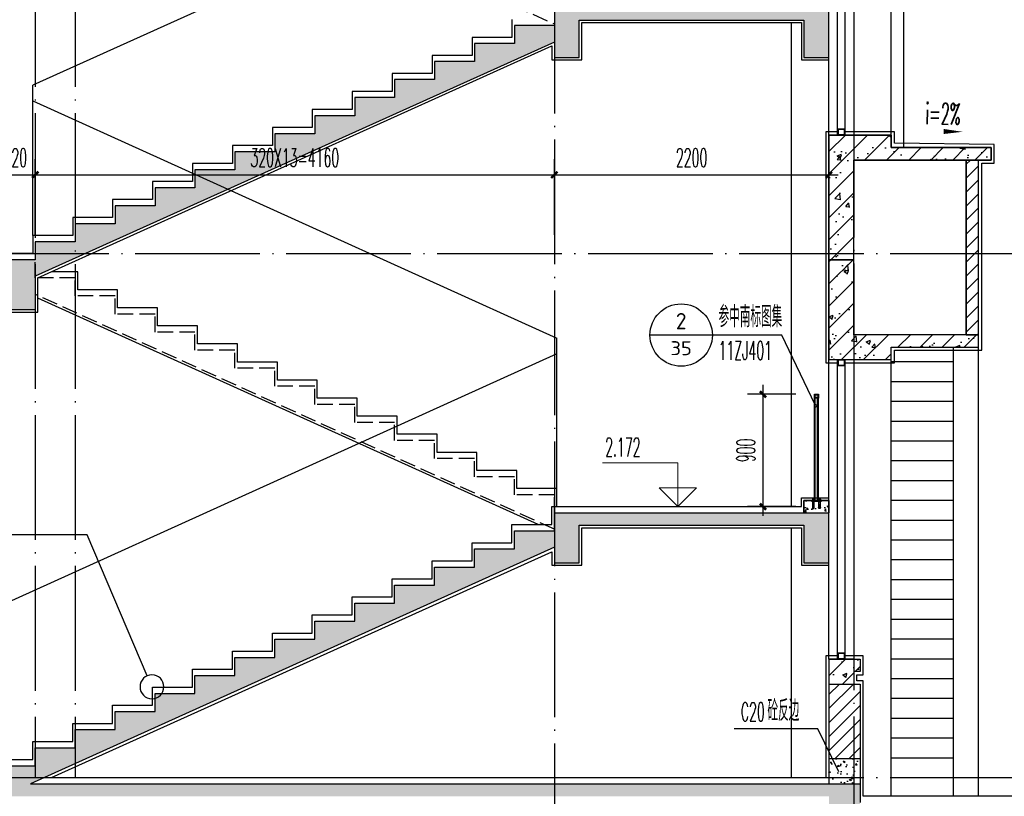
# Model space of a CAD drawing. Extents: x 1779708 to 7299578, y -1121471 to 88434.
# Tile 641 of 656: x 6033645 to 6041536, y -967966 to -961741. Entities that reach past the tile are written whole.
import ezdxf
from ezdxf.enums import TextEntityAlignment as Align

# ---------------------------------------------------------------- set-up
doc = ezdxf.new("R2010")
doc.units = 0
doc.header["$LTSCALE"] = 1000
doc.header["$MEASUREMENT"] = 0
doc.linetypes.add('DASH', pattern=[0.35, 0.25, -0.1])
doc.linetypes.add('DOTE', pattern=[2.42, 2, -0.2, 0.02, -0.2])
doc.layers.get('0').update_dxf_attribs({"linetype": 'CONTINUOUS'})
doc.layers.get('Defpoints').update_dxf_attribs({"linetype": 'CONTINUOUS'})
doc.layers.add('DIM_ELEV', color=3, linetype='CONTINUOUS', lineweight=13)
for name, color, linetype in [('DIM_IDEN', 3, 'CONTINUOUS'), ('DIM_LEAD', 3, 'CONTINUOUS'), ('DIM_SYMB', 3, 'CONTINUOUS'), ('DOTE', 1, 'DOTE'), ('LG', 32, 'CONTINUOUS'), ('PUB_DIM', 3, 'CONTINUOUS'), ('PUB_TEXT', 7, 'CONTINUOUS'), ('S_E_STAIR', 4, 'CONTINUOUS'), ('WALL', 255, 'CONTINUOUS'), ('WINDOW', 2, 'CONTINUOUS'), ('可见线', 6, 'CONTINUOUS'), ('填充细线', 8, 'CONTINUOUS'), ('栏杆', 6, 'CONTINUOUS'), ('立面细线', 114, 'CONTINUOUS'), ('粉刷线', 213, 'CONTINUOUS')]:
    doc.layers.add(name, color=color, linetype=linetype)
doc.styles.add('_TCH_DIM', font='SIMPLEX.shx', dxfattribs={"width": 0.7, "bigfont": 'GBCBIG.shx'})
doc.styles.add('_TCH_DIM_T3', font='SIMPLEX.shx', dxfattribs={"width": 0.494118, "bigfont": 'GBCBIG.shx'})
doc.styles.get("Standard").update_dxf_attribs({"font": 'GBENOR', "bigfont": 'GBCBIG'})
doc.dimstyles.new('_TCH_ARCH&&50', dxfattribs={"dimtxt": 148.75, "dimasz": 50, "dimexe": 125, "dimexo": 150, "dimgap": 63.125, "dimtad": 1, "dimdec": 0, "dimzin": 0, "dimdsep": 46, "dimtxsty": '_TCH_DIM_T3', "dimblk": 'ARCHTICK', "dimcen": 0.09, "dimdle": 75, "dimclrt": 7, "dimazin": 2, "dimtfac": 1, "dimtdec": 0, "dimtix": 1, "dimtmove": 2, "dimatfit": 3, "dimfxl": 250, "dimtolj": 1, "dimtzin": 0, "dimarcsym": 0})

# ---------------------------------------------------------------- blocks, each defined once
blk = doc.blocks.new('A$C7C724075')
at = {"layer": 'LG'}
for p, q in [((24, 65.4), (24, 883.4)), ((30, 65.4), (30, 883.4)), ((50, 65.4), (50, 883.4)), ((56, 65.4), (56, 883.4)), ((10.4, 79.1), (11.3, 80)), ((10.4, 79.1), (19.5, 79.1)), ((10.4, 76.4), (10.4, 79.1)), ((11.3, 80), (18.5, 80)), ((18.5, 80), (19.5, 79.1)), ((19.5, 79.1), (19.5, 76.4)), ((69.6, 79.1), (60.5, 79.1)), ((5.8, 67.3), (24, 67.3)), ((5.8, 65.4), (5.8, 67.3)), ((24, 65.4), (5.8, 65.4)), ((7.6, 74.9), (7.6, 70.5)), ((7.6, 69.1), (7.6, 67.3)), ((22.2, 69.1), (7.6, 69.1)), ((8.5, 13.7), (7.9, 4.5)), ((7.9, 4.5), (10.4, 4.5)), ((8.5, 54.5), (8.5, 13.7)), ((21.3, 54.5), (8.5, 54.5)), ((10.4, 4.5), (9.5, 0)), ((20, 76.4), (9.8, 76.4)), ((20, 69.1), (9.8, 69.1)), ((10.4, 54.5), (10.4, 65.4)), ((10.4, 36.4), (12.2, 36.4)), ((10.4, 4.5), (10.4, 36.4)), ((11.3, 70.5), (11.3, 74.9)), ((12.2, 36.4), (12.2, 4.5)), ((12.2, 4.5), (17.6, 4.5)), ((17.6, 4.5), (17.6, 36.4)), ((17.6, 36.4), (19.5, 36.4)), ((18.4, 70.5), (18.4, 74.9)), ((19.5, 54.5), (19.5, 65.4)), ((19.5, 36.4), (19.5, 4.5)), ((20.4, 0), (19.5, 4.5)), ((19.5, 4.5), (21.9, 4.5)), ((21.3, 13.7), (21.3, 54.5)), ((21.9, 4.5), (21.3, 13.7)), ((22.2, 70.5), (22.2, 74.9)), ((22.2, 67.3), (22.2, 69.1)), ((24, 67.3), (24, 65.4)), ((60.5, 54.5), (60.5, 65.4)), ((61.6, 70.5), (61.6, 74.9)), ((68.7, 70.5), (68.7, 74.9)), ((69.6, 54.5), (69.6, 65.4)), ((9.5, 0), (20.4, 0))]:
    blk.add_line(p, q, dxfattribs=at)
for points in [[(24, 915.4), (56, 915.4), (56, 883.4), (24, 883.4)], [(29, 910.4), (51, 910.4), (51, 888.4), (29, 888.4)], [(0, 59.4), (80, 59.4), (80, 65.4), (0, 65.4)], [(56, 65.4), (74.2, 65.4), (74.2, 67.3), (56, 67.3)], [(62.4, 4.5), (62.4, 36.4), (60.5, 36.4), (60.5, 4.5), (58.1, 4.5), (58.7, 13.7), (58.7, 54.5), (71.5, 54.5), (71.5, 13.7), (72.1, 4.5), (69.6, 4.5), (69.6, 36.4), (67.8, 36.4), (67.8, 4.5)]]:
    blk.add_lwpolyline(points, close=True, dxfattribs=at)
for points in [[(69.6, 76.4), (69.6, 79.1), (68.7, 80), (61.5, 80), (60.5, 79.1), (60.5, 76.4)], [(57.8, 67.3), (57.8, 69.1), (72.4, 69.1), (72.4, 67.3)], [(69.6, 4.5), (70.5, 0), (59.6, 0), (60.5, 4.5)]]:
    blk.add_lwpolyline(points, dxfattribs=at)
blk.add_lwpolyline([(60.9, 69.8, -0.152179), (58.5, 69.8, -0.414214), (57.8, 70.5), (57.8, 74.9, -0.414214), (58.5, 75.6, -0.152179), (60.9, 75.6, -0.414214), (61.6, 74.9, -0.414214), (62.4, 75.6, -0.106972), (68, 75.6, -0.414214), (68.7, 74.9, -0.414214), (69.5, 75.6, -0.163695), (71.6, 75.6, -0.414214), (72.4, 74.9), (72.4, 70.5, -0.414214), (71.6, 69.8, -0.163695), (69.5, 69.8, -0.414214), (68.7, 70.5, -0.414214), (68, 69.8, -0.106972), (62.4, 69.8, -0.414214), (61.6, 70.5, -0.414214)], format="xyb", close=True, dxfattribs=at)
for points in [[(59.3, 75.8, 0.133077), (60, 76.4), (70.2, 76.4, 0.130908), (70.8, 75.8)], [(59.3, 69.6, -0.133077), (60, 69.1), (70.2, 69.1, -0.130908), (70.8, 69.6)]]:
    blk.add_lwpolyline(points, format="xyb", dxfattribs=at)
at = {"layer": 'LG', "extrusion": (0, 0, -1)}
for centre, major_axis, start_param, end_param in [((8.4, 74.9), (-0.514, 0.514), 5.497787, 7.068583), ((8.4, 70.5), (0.514, 0.514), 2.356194, 3.926991), ((9.5, 72.4), (-2.42, 2.42), 0.460887, 1.10991), ((9.5, 73.1), (-2.42, 2.42), 3.602479, 4.251502), ((8.4, 77.3), (-1.17, 1.17), 2.950906, 3.471579), ((8.4, 68.2), (1.17, 1.17), -0.329986, 0.190687), ((10.5, 74.9), (0.514, 0.514), -0.785398, 0.785398), ((10.5, 70.5), (-0.514, 0.514), 2.356194, 3.926991), ((12, 74.9), (-0.514, 0.514), 5.497787, 7.068583), ((12, 70.5), (0.514, 0.514), 2.356194, 3.926991), ((14.8, 62.6), (9.42, 9.42), -0.998532, -0.572265), ((14.8, 82.8), (9.42, 9.42), 2.143061, 2.569328), ((17.6, 74.9), (0.514, 0.514), -0.785398, 0.785398), ((17.6, 70.5), (-0.514, 0.514), 2.356194, 3.926991), ((19.1, 74.9), (-0.514, 0.514), 5.497787, 7.068583), ((19.1, 70.5), (0.514, 0.514), 2.356194, 3.926991), ((20.3, 71.8), (-2.81, 2.81), 0.483357, 1.08744), ((20.3, 73.6), (-2.81, 2.81), 3.624949, 4.229032), ((21.4, 77.3), (1.17, 1.17), 2.80308, 3.332279), ((21.4, 68.2), (-1.17, 1.17), 6.092499, 6.621698), ((21.5, 74.9), (0.514, 0.514), -0.785398, 0.785398), ((21.5, 70.5), (-0.514, 0.514), 2.356194, 3.926991)]:
    blk.add_ellipse(centre, major_axis=major_axis, ratio=1, start_param=start_param, end_param=end_param, dxfattribs=at)
blk = doc.blocks.new('_ArchTick')
at = {"color": 0, "linetype": 'ByBlock', "const_width": 0.4}
blk.add_lwpolyline([(-0.5, -0.5), (0.5, 0.5)], dxfattribs=at)
blk = doc.blocks.new('*D3859')
at = {"layer": 'Defpoints', "color": 0, "transparency": 16777216}
for p in [(6033769.8, -962984.6), (6033449.8, -963616.3), (6033769.8, -963616.3)]:
    blk.add_point(p, dxfattribs=at)
at = {"layer": 'PUB_DIM', "color": 0, "lineweight": -2, "transparency": 16777216}
for p, q in [((6033449.8, -963466.3), (6033449.8, -962859.6)), ((6033769.8, -963466.3), (6033769.8, -962859.6)), ((6033374.8, -962984.6), (6033844.8, -962984.6))]:
    blk.add_line(p, q, dxfattribs=at)
at = {"layer": 'PUB_DIM', "color": 0, "lineweight": -2, "transparency": 16777216, "xscale": 50, "yscale": 50, "zscale": 50, "rotation": 180}
blk.add_blockref('_ArchTick', (6033449.8, -962984.6), dxfattribs=at)
at = {"layer": 'PUB_DIM', "color": 0, "lineweight": -2, "transparency": 16777216, "xscale": 50, "yscale": 50, "zscale": 50}
blk.add_blockref('_ArchTick', (6033769.8, -962984.6), dxfattribs=at)
at = {"layer": 'PUB_DIM', "color": 7, "transparency": 16777216, "insert": (6033609.8, -962847.1), "char_height": 148.75, "attachment_point": 5, "style": '_TCH_DIM_T3'}
blk.add_mtext('\\A1;320', dxfattribs=at)
blk = doc.blocks.new('*D3860')
at = {"layer": 'Defpoints', "color": 0, "transparency": 16777216}
for p in [(6037929.8, -962984.6), (6033769.8, -963616.3), (6037929.8, -963616.3)]:
    blk.add_point(p, dxfattribs=at)
at = {"layer": 'PUB_DIM', "color": 0, "lineweight": -2, "transparency": 16777216}
for p, q in [((6033769.8, -963466.3), (6033769.8, -962859.6)), ((6037929.8, -963466.3), (6037929.8, -962859.6)), ((6033694.8, -962984.6), (6038004.8, -962984.6))]:
    blk.add_line(p, q, dxfattribs=at)
at = {"layer": 'PUB_DIM', "color": 0, "lineweight": -2, "transparency": 16777216, "xscale": 50, "yscale": 50, "zscale": 50, "rotation": 180}
blk.add_blockref('_ArchTick', (6033769.8, -962984.6), dxfattribs=at)
at = {"layer": 'PUB_DIM', "color": 0, "lineweight": -2, "transparency": 16777216, "xscale": 50, "yscale": 50, "zscale": 50}
blk.add_blockref('_ArchTick', (6037929.8, -962984.6), dxfattribs=at)
at = {"layer": 'PUB_DIM', "color": 7, "transparency": 16777216, "insert": (6035849.8, -962847.1), "char_height": 148.75, "attachment_point": 5, "style": '_TCH_DIM_T3'}
blk.add_mtext('\\A1;320X13=4160', dxfattribs=at)
blk = doc.blocks.new('*D3861')
at = {"layer": 'Defpoints', "color": 0, "transparency": 16777216}
for p in [(6040129.8, -962984.6), (6037929.8, -963616.3), (6040129.8, -963616.3)]:
    blk.add_point(p, dxfattribs=at)
at = {"layer": 'PUB_DIM', "color": 0, "lineweight": -2, "transparency": 16777216}
for p, q in [((6037929.8, -963466.3), (6037929.8, -962859.6)), ((6040129.8, -963466.3), (6040129.8, -962859.6)), ((6037854.8, -962984.6), (6040204.8, -962984.6))]:
    blk.add_line(p, q, dxfattribs=at)
at = {"layer": 'PUB_DIM', "color": 0, "lineweight": -2, "transparency": 16777216, "xscale": 50, "yscale": 50, "zscale": 50, "rotation": 180}
blk.add_blockref('_ArchTick', (6037929.8, -962984.6), dxfattribs=at)
at = {"layer": 'PUB_DIM', "color": 0, "lineweight": -2, "transparency": 16777216, "xscale": 50, "yscale": 50, "zscale": 50}
blk.add_blockref('_ArchTick', (6040129.8, -962984.6), dxfattribs=at)
at = {"layer": 'PUB_DIM', "color": 7, "transparency": 16777216, "insert": (6039029.8, -962847.1), "char_height": 148.75, "attachment_point": 5, "style": '_TCH_DIM_T3'}
blk.add_mtext('\\A1;2200', dxfattribs=at)
blk = doc.blocks.new('*D3863')
at = {"layer": 'Defpoints', "color": 0, "transparency": 16777216}
for p in [(6039601.9, -964743.9), (6040013.8, -964743.9), (6040013.8, -965643.9)]:
    blk.add_point(p, dxfattribs=at)
at = {"layer": 'PUB_DIM', "color": 0, "lineweight": -2, "transparency": 16777216}
for p, q in [((6039601.9, -965718.9), (6039601.9, -964668.9)), ((6039863.8, -964743.9), (6039476.9, -964743.9)), ((6039863.8, -965643.9), (6039476.9, -965643.9))]:
    blk.add_line(p, q, dxfattribs=at)
at = {"layer": 'PUB_DIM', "color": 0, "lineweight": -2, "transparency": 16777216, "xscale": 50, "yscale": 50, "zscale": 50}
for p, rotation in [((6039601.9, -964743.9), 90), ((6039601.9, -965643.9), 270)]:
    blk.add_blockref('_ArchTick', p, dxfattribs=dict(at, rotation=rotation))
at = {"layer": 'PUB_DIM', "color": 7, "transparency": 16777216, "insert": (6039464.4, -965193.9), "char_height": 148.75, "attachment_point": 5, "rotation": 90, "style": '_TCH_DIM_T3'}
blk.add_mtext('\\A1;900', dxfattribs=at)

msp = doc.modelspace()

# ---------------------------------------------------------------- hatches: boundary and pattern name
at = {"layer": '填充细线'}
h = msp.add_hatch(dxfattribs=at)
h.set_pattern_fill('钢筋混凝土', color=256, scale=50, style=0)
h.set_pattern_definition([(45, (291021.76, -28106.38), (-88.3883476, 88.3883476), []), (50, (291021.76, -28106.38), (358.630091, -31.376067), [37.5, -412.5]), (355, (291021.76, -28106.38), (-69.375667, 376.096067), [30, -330]), (100.4514, (291051.65, -28109), (289.25469, 344.71977), [31.870095, -350.571056]), (46.1842, (291021.76, -28006.4), (533.620524, -82.759507), [56.25, -618.75]), (96.6356, (291066.23, -28013.3), (467.331353, 487.058935), [47.805144, -525.8565]), (351.1842, (291021.76, -28006.4), (467.33097, 487.0593), [45, -495]), (21, (291071.76, -28031.38), (298.453526, -201.309445), [37.5, -412.5]), (326, (291071.76, -28031.38), (121.657666, 362.575023), [30, -330]), (71.4514, (291096.63, -28048.16), (420.111314, 161.265248), [31.870095, -350.571056]), (37.5, (291021.76, -28106.38), (6.0799277, 166.446927), [0, -326, 0, -335, 0, -331.25]), (7.5, (291021.76, -28106.38), (131.5347687, 197.205856), [0, -191, 0, -318.5, 0, -126.25]), (327.5, (290910.26, -28106.38), (266.911218, -11.277436), [0, -125, 0, -390, 0, -517.5]), (317.5, (290860.26, -28106.38), (291.593085, 50.052491), [0, -162.5, 0, -259, 0, -367.5])])
h.paths.add_polyline_path([(6030729.8, -963766.3), (6031129.8, -963766.3), (6031129.8, -963666.3), (6030529.8, -963666.3), (6030529.8, -963716.3), (6029729.8, -963716.3), (6029729.8, -963816.3), (6030529.8, -963816.3), (6030529.8, -964366.3), (6030729.8, -964366.3)])
h.paths.add_polyline_path([(6031129.8, -963666.3), (6031129.8, -963766.3), (6033569.8, -963766.3), (6033569.8, -964066.3), (6033769.8, -964066.3), (6033769.8, -963797.9), (6037929.8, -961920.2), (6037929.8, -962044.1), (6038129.8, -962044.1), (6038129.8, -961744.1), (6039929.8, -961744.1), (6039929.8, -962044.1), (6040129.8, -962044.1), (6040129.8, -961644.1), (6037929.8, -961644.1), (6037929.8, -961788.5), (6037609.8, -961788.5), (6037609.8, -961933), (6037289.8, -961933), (6037289.8, -962077.4), (6036969.8, -962077.4), (6036969.8, -962221.8), (6036649.8, -962221.8), (6036649.8, -962366.3), (6036329.8, -962366.3), (6036329.8, -962510.7), (6036009.8, -962510.7), (6036009.8, -962655.2), (6035689.8, -962655.2), (6035689.8, -962799.6), (6035369.8, -962799.6), (6035369.8, -962944.1), (6035049.8, -962944.1), (6035049.8, -963088.5), (6034729.8, -963088.5), (6034729.8, -963233), (6034409.8, -963233), (6034409.8, -963377.4), (6034089.8, -963377.4), (6034089.8, -963521.8), (6033769.8, -963521.8), (6033769.8, -963666.3)])
h = msp.add_hatch(dxfattribs=at)
h.set_pattern_fill('钢筋混凝土', color=256, scale=50, style=0)
h.set_pattern_definition([(45, (754033.01, 172694.52), (-88.3883476, 88.3883476), []), (50, (754033, 172694.52), (358.630091, -31.376067), [37.5, -412.5]), (355, (754033, 172694.52), (-69.375667, 376.096067), [30, -330]), (100.4514, (754062.9, 172691.9), (289.25469, 344.71977), [31.870095, -350.571056]), (46.1842, (754033, 172794.52), (533.620524, -82.759507), [56.25, -618.75]), (96.6356, (754077.5, 172787.63), (467.331353, 487.058935), [47.805144, -525.8565]), (351.1842, (754033, 172794.5), (467.33097, 487.0593), [45, -495]), (21, (754083, 172769.52), (298.453526, -201.309445), [37.5, -412.5]), (326, (754083, 172769.52), (121.657666, 362.575023), [30, -330]), (71.4514, (754107.9, 172752.75), (420.111314, 161.265248), [31.870095, -350.571056]), (37.5, (754033.01, 172694.52), (6.0799277, 166.446927), [0, -326, 0, -335, 0, -331.25]), (7.5, (754033.01, 172694.52), (131.534769, 197.205856), [0, -191, 0, -318.5, 0, -126.25]), (327.5, (753921.51, 172694.52), (266.911218, -11.277436), [0, -125, 0, -390, 0, -517.5]), (317.5, (753871.51, 172694.52), (291.593085, 50.052491), [0, -162.5, 0, -259, 0, -367.5])])
h.paths.add_polyline_path([(6040329.8, -962866.3), (6041429.8, -962866.3), (6041429.8, -962766.3), (6040629.8, -962766.3), (6040629.8, -962666.3), (6040129.8, -962666.3), (6040129.8, -963666.3), (6040329.8, -963666.3)])
h.paths.add_polyline_path([(6041329.8, -964266.3), (6040329.8, -964266.3), (6040329.8, -963666.3), (6040129.8, -963666.3), (6040129.8, -964466.3), (6040629.8, -964466.3), (6040629.8, -964366.3), (6041329.8, -964366.3)])
h = msp.add_hatch(dxfattribs=at)
h.set_pattern_fill('ANSI31', color=256, scale=50, style=0)
h.set_pattern_definition([(45, (754033.014, 172694.524), (-56.1266008, 56.1266008), [])])
h.paths.add_polyline_path([(6041329.8, -962866.3), (6041229.8, -962866.3), (6041229.8, -964266.3), (6041329.8, -964266.3)])
h = msp.add_hatch(dxfattribs=at)
h.set_pattern_fill('混凝土', color=256, scale=20, style=0)
h.set_pattern_definition([(50, (754033.01, 160916.94), (143.4520365, -12.550427), [15, -165]), (355, (754033.01, 160916.94), (-27.7502667, 150.4384267), [12, -132]), (100.4514, (754044.97, 160915.89), (115.7018763, 137.8879084), [12.748038, -140.2284224]), (46.1842, (754033.01, 160956.94), (213.44821, -33.103803), [22.5, -247.5]), (96.6356, (754050.8, 160954.18), (186.932541, 194.823574), [19.122058, -210.3426]), (351.1842, (754033.01, 160956.94), (186.932389, 194.82372), [18, -198]), (21, (754053.01, 160946.94), (119.3814104, -80.5237781), [15, -165]), (326, (754053.01, 160946.94), (48.6630664, 145.030009), [12, -132]), (71.4514, (754062.96, 160940.23), (168.0445257, 64.5060993), [12.748038, -140.2284224]), (37.5, (754033.014, 160916.94), (2.43197106, 66.57877077), [0, -130.4, 0, -134, 0, -132.5]), (7.5, (754033.014, 160916.94), (52.6139075, 78.8823424), [0, -76.4, 0, -127.4, 0, -50.5]), (327.5, (753988.414, 160916.94), (106.76448723, -4.51097435), [0, -50, 0, -156, 0, -207]), (317.5, (753968.41, 160916.94), (116.6372339, 20.0209965), [0, -65, 0, -103.6, 0, -147])])
h.paths.add_polyline_path([(6040129.8, -965593.9), (6039929.8, -965593.9), (6039929.8, -965693.9), (6040129.8, -965693.9)])
h = msp.add_hatch(dxfattribs=at)
h.set_pattern_fill('钢筋混凝土', color=256, scale=50, style=0)
h.set_pattern_definition([(45, (0, 0), (-88.3883476, 88.3883476), []), (50, (0, 0), (358.630091, -31.376067), [37.5, -412.5]), (355, (0, 0), (-69.375667, 376.096067), [30, -330]), (100.4514, (29.9, -2.6), (289.25469, 344.719771), [31.870095, -350.571056]), (46.1842, (0, 100), (533.620524, -82.759507), [56.25, -618.75]), (96.6356, (44.47, 93.1), (467.331353, 487.058935), [47.805144, -525.8565]), (351.1842, (0, 100), (467.330973, 487.0593), [45, -495]), (21, (50, 75), (298.453526, -201.309445), [37.5, -412.5]), (326, (50, 75), (121.657666, 362.575023), [30, -330]), (71.4514, (74.87, 58.22), (420.111314, 161.265248), [31.870095, -350.571056]), (37.5, (0, 0), (6.0799277, 166.446927), [0, -326, 0, -335, 0, -331.25]), (7.5, (0, 0), (131.5347687, 197.205856), [0, -191, 0, -318.5, 0, -126.25]), (327.5, (-111.5, 0), (266.911218, -11.277436), [0, -125, 0, -390, 0, -517.5]), (317.5, (-161.5, 0), (291.593085, 50.052491), [0, -162.5, 0, -259, 0, -367.5])])
h.paths.add_polyline_path([(6033449.8, -967966.3), (6033249.8, -967966.3), (6033249.8, -968266.3), (6033449.8, -968266.3)], flags=16)
h.paths.add_polyline_path([(6030729.8, -967966.3), (6031129.8, -967966.3), (6031129.8, -967866.3), (6030529.8, -967866.3), (6030529.8, -967916.3), (6029729.8, -967916.3), (6029729.8, -968016.3), (6030529.8, -968016.3), (6030529.8, -968566.3), (6030729.8, -968566.3)])
h.paths.add_polyline_path([(6040379.8, -968666.3), (6040379.8, -967866.3), (6033732.5, -967866.3), (6037929.8, -965970.4), (6037929.8, -966093.9), (6038129.8, -966093.9), (6038129.8, -965793.9), (6039929.8, -965793.9), (6039929.8, -966093.9), (6040129.8, -966093.9), (6040129.8, -965693.9), (6037929.8, -965693.9), (6037929.8, -965838.7), (6037609.8, -965838.7), (6037609.8, -965983.5), (6037289.8, -965983.5), (6037289.8, -966128.4), (6036969.8, -966128.4), (6036969.8, -966273.2), (6036649.8, -966273.2), (6036649.8, -966418), (6036329.8, -966418), (6036329.8, -966562.8), (6036009.8, -966562.8), (6036009.8, -966707.7), (6035689.8, -966707.7), (6035689.8, -966852.5), (6035369.8, -966852.5), (6035369.8, -966997.3), (6035049.8, -966997.3), (6035049.8, -967142.1), (6034729.8, -967142.1), (6034729.8, -967287), (6034409.8, -967287), (6034409.8, -967431.8), (6034089.8, -967431.8), (6034089.8, -967576.6), (6033769.8, -967576.6), (6033769.8, -967721.5), (6033449.8, -967721.5), (6033449.8, -967866.3), (6031129.8, -967866.3), (6031129.8, -967966.3), (6040129.8, -967966.3), (6040129.8, -968666.3)])
h = msp.add_hatch(dxfattribs=at)
h.set_pattern_fill('钢筋混凝土', color=256, scale=50, style=0)
h.set_pattern_definition([(45, (754033.01, 171675.97), (-88.3883476, 88.3883476), []), (50, (754033, 171675.97), (358.630091, -31.376067), [37.5, -412.5]), (355, (754033, 171675.97), (-69.375667, 376.096067), [30, -330]), (100.4514, (754062.9, 171673.35), (289.25469, 344.71977), [31.870095, -350.571056]), (46.1842, (754033, 171775.97), (533.620524, -82.759507), [56.25, -618.75]), (96.6356, (754077.5, 171769.07), (467.331353, 487.058935), [47.805144, -525.8565]), (351.1842, (754033, 171775.97), (467.33097, 487.0593), [45, -495]), (21, (754083, 171750.97), (298.453526, -201.309445), [37.5, -412.5]), (326, (754083, 171750.97), (121.657666, 362.575023), [30, -330]), (71.4514, (754107.9, 171734.2), (420.111314, 161.265248), [31.870095, -350.571056]), (37.5, (754033.01, 171675.97), (6.0799277, 166.446927), [0, -326, 0, -335, 0, -331.25]), (7.5, (754033.01, 171675.97), (131.534769, 197.205856), [0, -191, 0, -318.5, 0, -126.25]), (327.5, (753921.51, 171675.97), (266.911218, -11.277436), [0, -125, 0, -390, 0, -517.5]), (317.5, (753871.51, 171675.97), (291.593085, 50.052491), [0, -162.5, 0, -259, 0, -367.5])])
h.paths.add_polyline_path([(6040129.8, -966866.3), (6040379.8, -966866.3), (6040379.8, -966966.3), (6040329.8, -966966.3), (6040329.8, -967066.3), (6040129.8, -967066.3)])
h = msp.add_hatch(dxfattribs=at)
h.set_pattern_fill('ANSI31', color=256, scale=50, style=0)
h.set_pattern_definition([(45, (754033.014, 171675.97), (-56.1266008, 56.1266008), [])])
h.paths.add_polyline_path([(6040129.8, -967066.3), (6040379.8, -967066.3), (6040379.8, -967666.3), (6040129.8, -967666.3)])
h = msp.add_hatch(dxfattribs=at)
h.set_pattern_fill('混凝土', color=256, scale=20)
h.set_pattern_definition([(130, (6040329.77, -967866.29), (-143.45, -12.55), [15, -165]), (185, (6040329.77, -967866.29), (27.75, 150.44), [12, -132]), (79.55, (6040317.81, -967867.33), (-115.7, 137.89), [12.75, -140.23]), (133.816, (6040329.77, -967826.29), (-213.45, -33.1), [22.5, -247.5]), (83.36, (6040311.98, -967829.05), (-186.93, 194.82), [19.12, -210.34]), (188.82, (6040329.77, -967826.29), (-186.93, 194.82), [18, -198]), (159, (6040309.77, -967836.29), (-119.38, -80.524), [15, -165]), (214, (6040309.77, -967836.29), (-48.66, 145.03), [12, -132]), (108.55, (6040299.82, -967843), (-168.045, 64.51), [12.75, -140.23]), (142.5, (6040329.766, -967866.286), (-2.432, 66.579), [0, -130.4, 0, -134, 0, -132.5]), (172.5, (6040329.766, -967866.286), (-52.614, 78.882), [0, -76.4, 0, -127.4, 0, -50.5]), (212.5, (6040374.366, -967866.286), (-106.7645, -4.511), [0, -50, 0, -156, 0, -207]), (222.5, (6040394.37, -967866.29), (-116.637, 20.02), [0, -65, 0, -103.6, 0, -147])])
h.paths.add_polyline_path([(6040129.8, -967666.3), (6040379.8, -967666.3), (6040379.8, -967866.3), (6040129.8, -967866.3)])
at = {"layer": '立面细线'}
h = msp.add_hatch(dxfattribs=at)
h.set_pattern_fill('ANSI31', color=256, scale=100, angle=135, style=0)
h.set_pattern_definition([(7e-15, (11819019.07, 534276.69), (1e-14, -158.75), [])])
h.paths.add_polyline_path([(6040629.8, -964466.3), (6040629.8, -964366.3), (6041129.8, -964366.3), (6041129.8, -967816.3), (6040629.8, -967816.3)])

# ---------------------------------------------------------------- linework, layer by layer
at = {"layer": 'DIM_ELEV'}
for p, q in [((6038919.8, -965293.9), (6038316, -965293.9)), ((6038919.8, -965643.9), (6038919.8, -965293.9)), ((6038919.8, -965643.9), (6038769.8, -965493.9)), ((6039069.8, -965493.9), (6038769.8, -965493.9)), ((6038919.8, -965643.9), (6039069.8, -965493.9))]:
    msp.add_line(p, q, dxfattribs=at)
at = {"layer": 'DIM_IDEN'}
for p, q in [((6039195.9, -964269.2), (6038695.9, -964269.2)), ((6039753.5, -964269.2), (6039195.9, -964269.2)), ((6040020.5, -964828.1), (6039753.5, -964269.2)), ((6034184.7, -965871), (6033582.6, -965871)), ((6034667.3, -967000.3), (6034184.7, -965871))]:
    msp.add_line(p, q, dxfattribs=at)
for points in [[(6040033.6, -964836.3, 1), (6040015.4, -964836.3, 1)], [(6034800.6, -967088.3, 1), (6034609.2, -967088.3, 1)]]:
    msp.add_lwpolyline(points, format="xyb", close=True, dxfattribs=at)
msp.add_circle((6038945.9, -964269.2), 250, dxfattribs=at)
at = {"layer": 'DIM_LEAD'}
for p, q in [((6040040.6, -967424.9), (6039371.6, -967424.9)), ((6040210.7, -967770.3), (6040040.6, -967424.9)), ((6040210.7, -967770.3), (6040040.6, -967424.9))]:
    msp.add_line(p, q, dxfattribs=at)
at = {"layer": 'DIM_SYMB'}
msp.add_lwpolyline([(6040892.2, -962634.8, 0, 0, 0), (6041200.7, -962639.9, 0, 40, 0), (6041050.7, -962637.4, 0, 0, 0)], format="xyseb", dxfattribs=at)
at = {"layer": 'DOTE', "ltscale": 0.5}
for p, q in [((6040329.8, -947966.3), (6040329.8, -968556.4)), ((6033769.8, -950390.2), (6033769.8, -967816.3)), ((6034089.8, -950390.2), (6034089.8, -967816.3)), ((6037929.8, -950601.9), (6037929.8, -968706.4))]:
    msp.add_line(p, q, dxfattribs=at)
for points in [[(6029729.8, -963616.3), (6041929.8, -963616.3)], [(6029729.8, -967816.3), (6041929.8, -967816.3)]]:
    msp.add_lwpolyline(points, dxfattribs=at)
at = {"layer": 'S_E_STAIR', "linetype": 'DASH', "ltscale": 0.5}
for p, q in [((6033769.8, -959897.9), (6037929.8, -961775.7)), ((6037929.8, -965825.6), (6033769.8, -963942.8))]:
    msp.add_line(p, q, dxfattribs=at)
at = {"layer": 'S_E_STAIR', "ltscale": 0.5}
msp.add_line((6037799.7, -965788.7), (6033789.8, -963973.8), dxfattribs=at)
at = {"layer": 'S_E_STAIR', "linetype": 'DASH', "ltscale": 0.5}
msp.add_lwpolyline([(6037929.8, -965693.9), (6037929.8, -965549), (6037609.8, -965549), (6037609.8, -965404.2), (6037289.8, -965404.2), (6037289.8, -965259.4), (6036969.8, -965259.4), (6036969.8, -965114.6), (6036649.8, -965114.6), (6036649.8, -964969.7), (6036329.8, -964969.7), (6036329.8, -964824.9), (6036009.8, -964824.9), (6036009.8, -964680.1), (6035689.8, -964680.1), (6035689.8, -964535.3), (6035369.8, -964535.3), (6035369.8, -964390.4), (6035049.8, -964390.4), (6035049.8, -964245.6), (6034729.8, -964245.6), (6034729.8, -964100.8), (6034409.8, -964100.8), (6034409.8, -963955.9), (6034089.8, -963955.9), (6034089.8, -963811.1), (6033769.8, -963811.1), (6033769.8, -963666.3)], dxfattribs=at)
at = {"layer": 'S_E_STAIR', "ltscale": 0.5}
msp.add_lwpolyline([(6037949.8, -965643.9), (6037949.8, -965499), (6037629.8, -965499), (6037629.8, -965354.2), (6037309.8, -965354.2), (6037309.8, -965209.4), (6036989.8, -965209.4), (6036989.8, -965064.6), (6036669.8, -965064.6), (6036669.8, -964919.7), (6036349.8, -964919.7), (6036349.8, -964774.9), (6036029.8, -964774.9), (6036029.8, -964630.1), (6035709.8, -964630.1), (6035709.8, -964485.3), (6035389.8, -964485.3), (6035389.8, -964340.4), (6035069.8, -964340.4), (6035069.8, -964195.6), (6034749.8, -964195.6), (6034749.8, -964050.8), (6034429.8, -964050.8), (6034429.8, -963905.9), (6034109.8, -963905.9), (6034109.8, -963761.1), (6033901.4, -963761.1)], dxfattribs=at)
at = {"layer": 'WALL'}
for p, q in [((6040129.8, -962044.1), (6040129.8, -961644.1)), ((6037929.8, -961920.2), (6033769.8, -963797.9)), ((6040129.8, -963666.3), (6040129.8, -962666.3)), ((6040329.8, -964266.3), (6040329.8, -962866.3)), ((6041229.8, -964266.3), (6041229.8, -962866.3)), ((6041329.8, -964266.3), (6041329.8, -962866.3)), ((6040129.8, -964466.3), (6040129.8, -963666.3)), ((6040129.8, -966866.3), (6040379.8, -966866.3)), ((6040129.8, -966866.3), (6040129.8, -967866.3)), ((6040379.8, -966866.3), (6040379.8, -966966.3)), ((6040379.8, -966966.3), (6040329.8, -966966.3)), ((6040329.8, -966966.3), (6040329.8, -967066.3)), ((6040129.8, -967066.3), (6040379.8, -967066.3)), ((6040379.8, -967066.3), (6040379.8, -968016.3)), ((6040379.8, -967666.3), (6040129.8, -967666.3))]:
    msp.add_line(p, q, dxfattribs=at)
for points in [[(6037929.8, -961644.1), (6037929.8, -961788.5), (6037609.8, -961788.5), (6037609.8, -961933), (6037289.8, -961933), (6037289.8, -962077.4), (6036969.8, -962077.4), (6036969.8, -962221.8), (6036649.8, -962221.8), (6036649.8, -962366.3), (6036329.8, -962366.3), (6036329.8, -962510.7), (6036009.8, -962510.7), (6036009.8, -962655.2), (6035689.8, -962655.2), (6035689.8, -962799.6), (6035369.8, -962799.6), (6035369.8, -962944.1), (6035049.8, -962944.1), (6035049.8, -963088.5), (6034729.8, -963088.5), (6034729.8, -963233), (6034409.8, -963233), (6034409.8, -963377.4), (6034089.8, -963377.4), (6034089.8, -963521.8), (6033769.8, -963521.8), (6033769.8, -963666.3)], [(6037929.8, -961920.2), (6037929.8, -962044.1), (6038129.8, -962044.1), (6038129.8, -961744.1)], [(6038129.8, -961744.1), (6039929.8, -961744.1)], [(6039929.8, -961744.1), (6039929.8, -962044.1), (6040129.8, -962044.1)], [(6040129.8, -962666.3), (6040629.8, -962666.3)], [(6040629.8, -962666.3), (6040629.8, -962766.3), (6041429.8, -962766.3), (6041429.8, -962866.3), (6040329.8, -962866.3)], [(6033769.8, -963666.3), (6030529.8, -963666.3), (6030529.8, -963716.3)], [(6040129.8, -963666.3), (6040329.8, -963666.3)], [(6033769.8, -963797.9), (6033769.8, -964066.3), (6033569.8, -964066.3), (6033569.8, -963766.3)], [(6040629.8, -964466.3), (6040629.8, -964366.3), (6041329.8, -964366.3), (6041329.8, -964266.3), (6040329.8, -964266.3)], [(6040129.8, -964466.3), (6040629.8, -964466.3)], [(6039929.8, -965693.9), (6039929.8, -965593.9), (6040129.8, -965593.9), (6040129.8, -965693.9)], [(6033449.8, -967721.5), (6033769.8, -967721.5), (6033769.8, -967576.6), (6034089.8, -967576.6), (6034089.8, -967431.8), (6034409.8, -967431.8), (6034409.8, -967287), (6034729.8, -967287), (6034729.8, -967142.1), (6035049.8, -967142.1), (6035049.8, -966997.3), (6035369.8, -966997.3), (6035369.8, -966852.5), (6035689.8, -966852.5), (6035689.8, -966707.7), (6036009.8, -966707.7), (6036009.8, -966562.8), (6036329.8, -966562.8), (6036329.8, -966418), (6036649.8, -966418), (6036649.8, -966273.2), (6036969.8, -966273.2), (6036969.8, -966128.4), (6037289.8, -966128.4), (6037289.8, -965983.5), (6037609.8, -965983.5), (6037609.8, -965838.7), (6037929.8, -965838.7), (6037929.8, -965693.9)], [(6037929.8, -965693.9), (6040129.8, -965693.9)], [(6039929.8, -965793.9), (6039929.8, -966093.9), (6040129.8, -966093.9), (6040129.8, -965693.9)], [(6037929.8, -965970.4), (6037929.8, -966093.9), (6038129.8, -966093.9), (6038129.8, -965793.9)], [(6038129.8, -965793.9), (6039929.8, -965793.9)], [(6037929.8, -965970.4), (6033732.5, -967866.3), (6040379.8, -967866.3)]]:
    msp.add_lwpolyline(points, dxfattribs=at)
at = {"layer": 'WINDOW'}
for p, q in [((6040199.8, -962666.3), (6040199.8, -960566.3)), ((6040259.8, -962666.3), (6040259.8, -960566.3)), ((6040199.8, -966866.3), (6040199.8, -964466.3)), ((6040259.8, -966866.3), (6040259.8, -964466.3))]:
    msp.add_line(p, q, dxfattribs=at)
for points in [[(6040129.8, -960566.3), (6040329.8, -960566.3), (6040329.8, -962666.3), (6040129.8, -962666.3)], [(6040204.8, -962666.3), (6040204.8, -962616.3), (6040254.8, -962616.3), (6040254.8, -962666.3)], [(6040206.8, -962664.3), (6040206.8, -962618.3), (6040252.8, -962618.3), (6040252.8, -962664.3)], [(6040129.8, -964466.3), (6040329.8, -964466.3), (6040329.8, -966866.3), (6040129.8, -966866.3)], [(6040204.8, -964516.3), (6040204.8, -964466.3), (6040254.8, -964466.3), (6040254.8, -964516.3)], [(6040206.8, -964514.3), (6040206.8, -964468.3), (6040252.8, -964468.3), (6040252.8, -964514.3)], [(6040204.8, -966866.3), (6040204.8, -966816.3), (6040254.8, -966816.3), (6040254.8, -966866.3)], [(6040206.8, -966864.3), (6040206.8, -966818.3), (6040252.8, -966818.3), (6040252.8, -966864.3)]]:
    msp.add_lwpolyline(points, close=True, dxfattribs=at)
at = {"layer": '可见线'}
for p, q in [((6040729.8, -962766.3), (6040729.8, -960466.3)), ((6040629.8, -962666.3), (6040629.8, -960566.3)), ((6039829.8, -965643.9), (6039829.8, -961764.1)), ((6041129.8, -967966.3), (6041129.8, -964366.3)), ((6041329.8, -967966.3), (6041329.8, -964366.3)), ((6040629.8, -967966.3), (6040629.8, -964466.3)), ((6039829.8, -967816.3), (6039829.8, -965813.9))]:
    msp.add_line(p, q, dxfattribs=at)
at = {"layer": '填充细线'}
for points in [[(6040329.8, -962866.3), (6041429.8, -962866.3), (6041429.8, -962766.3), (6040629.8, -962766.3), (6040629.8, -962666.3), (6040129.8, -962666.3), (6040129.8, -963666.3), (6040329.8, -963666.3)], [(6041329.8, -962866.3), (6041229.8, -962866.3), (6041229.8, -964266.3), (6041329.8, -964266.3)], [(6041329.8, -964266.3), (6040329.8, -964266.3), (6040329.8, -963666.3), (6040129.8, -963666.3), (6040129.8, -964466.3), (6040629.8, -964466.3), (6040629.8, -964366.3), (6041329.8, -964366.3)], [(6040129.8, -965593.9), (6039929.8, -965593.9), (6039929.8, -965693.9), (6040129.8, -965693.9)]]:
    msp.add_lwpolyline(points, close=True, dxfattribs=at)
at = {"layer": '栏杆'}
for p, q in [((6037949.8, -960370.5), (6033749.8, -962266.3)), ((6033749.8, -963471.8), (6033749.8, -962266.3)), ((6033749.8, -962392.6), (6037949.8, -964293.9)), ((6037949.8, -965499), (6037949.8, -964293.9)), ((6037949.8, -964420.6), (6033429.8, -966466.3))]:
    msp.add_line(p, q, dxfattribs=at)
at = {"layer": '粉刷线'}
for points in [[(6029729.8, -963836.3), (6030509.8, -963836.3), (6030509.8, -964386.3), (6030749.8, -964386.3), (6030749.8, -963786.3), (6033549.8, -963786.3), (6033549.8, -964086.3), (6033789.8, -964086.3), (6033789.8, -963811.5), (6037909.8, -961951.2), (6037909.8, -962064.1), (6038149.8, -962064.1), (6038149.8, -961764.1), (6039909.8, -961764.1), (6039909.8, -962064.1), (6040129.8, -962064.1)], [(6037589.8, -961738.5), (6037589.8, -961883), (6037269.8, -961883), (6037269.8, -962027.4), (6036949.8, -962027.4), (6036949.8, -962171.8), (6036629.8, -962171.8), (6036629.8, -962316.3), (6036309.8, -962316.3), (6036309.8, -962460.7), (6035989.8, -962460.7), (6035989.8, -962605.2), (6035669.8, -962605.2), (6035669.8, -962749.6), (6035349.8, -962749.6), (6035349.8, -962894.1), (6035029.8, -962894.1), (6035029.8, -963038.5), (6034709.8, -963038.5), (6034709.8, -963183), (6034389.8, -963183), (6034389.8, -963327.4), (6034069.8, -963327.4), (6034069.8, -963471.8), (6033749.8, -963471.8), (6033749.8, -963616.3)], [(6040204.8, -962641.3), (6040104.8, -962641.3), (6040104.8, -964491.3)], [(6040254.8, -964491.3), (6040654.8, -964491.3), (6040654.8, -964391.3), (6041354.8, -964391.3), (6041354.8, -962891.3), (6041454.8, -962891.3), (6041454.8, -962741.3), (6040654.8, -962731.3), (6040654.8, -962641.3), (6040254.8, -962641.3)], [(6033749.8, -963616.3), (6029729.8, -963616.3)], [(6040104.8, -964491.3), (6040204.8, -964491.3)], [(6039909.8, -965643.9), (6039909.8, -965573.9), (6040129.8, -965573.9)], [(6033429.8, -967671.5), (6033749.8, -967671.5), (6033749.8, -967526.6), (6034069.8, -967526.6), (6034069.8, -967381.8), (6034389.8, -967381.8), (6034389.8, -967237), (6034709.8, -967237), (6034709.8, -967092.1), (6035029.8, -967092.1), (6035029.8, -966947.3), (6035349.8, -966947.3), (6035349.8, -966802.5), (6035669.8, -966802.5), (6035669.8, -966657.7), (6035989.8, -966657.7), (6035989.8, -966512.8), (6036309.8, -966512.8), (6036309.8, -966368), (6036629.8, -966368), (6036629.8, -966223.2), (6036949.8, -966223.2), (6036949.8, -966078.4), (6037269.8, -966078.4), (6037269.8, -965933.5), (6037589.8, -965933.5), (6037589.8, -965788.7), (6037909.8, -965788.7), (6037909.8, -965643.9)], [(6037909.8, -965643.9), (6039909.8, -965643.9)], [(6033901.1, -967816.3), (6037909.8, -966007.9), (6037909.8, -966113.9), (6038149.8, -966113.9), (6038149.8, -965813.9), (6039909.8, -965813.9), (6039909.8, -966113.9), (6040129.8, -966113.9)], [(6040204.8, -966841.3), (6040104.8, -966841.3), (6040104.8, -967816.3)], [(6041629.8, -967966.3), (6040404.8, -967966.3), (6040404.8, -967041.3), (6040354.8, -967041.3), (6040354.8, -966991.3), (6040404.8, -966991.3), (6040404.8, -966841.3), (6040254.8, -966841.3)], [(6033901.1, -967816.3), (6040109.8, -967816.3)]]:
    msp.add_lwpolyline(points, dxfattribs=at)

# ---------------------------------------------------------------- block references
at = {"layer": 'WALL'}
msp.add_blockref('A$C7C724075', (6039989.8, -965659.3), dxfattribs=at)

# ---------------------------------------------------------------- texts
at = {"layer": 'PUB_TEXT', "color": 7, "style": '_TCH_DIM', "width": 0.494118}
msp.add_text('i=2%', height=170, rotation=359.04516, dxfattribs=at).set_placement((6040903.4, -962577.8))
at = {"layer": 'PUB_TEXT', "style": '_TCH_DIM'}
for s, height, width, p in [('参中南标图集', 168.79, 0.7, (6039246, -964206.1)), ('11ZJ401', 148.75, 0.494118, (6039246, -964468))]:
    msp.add_text(s, height=height, dxfattribs=dict(at, width=width)).set_placement(p)
at = {"layer": 'PUB_TEXT', "color": 7}
for s, height, width, p, p2 in [('2', 130.6, 0.995924, (6038902.8, -964222.9), (6038989, -964222.9)), ('35', 112.17, 1.056558, (6038860.6, -964430.5), (6039031.2, -964430.5))]:
    msp.add_text(s, height=height, dxfattribs=dict(at, width=width)).set_placement(p, p2, align=Align.FIT)
at = {"layer": 'PUB_TEXT', "color": 7, "style": '_TCH_DIM'}
for s, height, width, p in [('2.172', 148.75, 0.494118, (6038337, -965241.4)), ('砼反边', 168.79, 0.7, (6039637.6, -967363.1)), ('C20', 148.75, 0.494118, (6039424.1, -967363.1))]:
    msp.add_text(s, height=height, dxfattribs=dict(at, width=width)).set_placement(p)

# ---------------------------------------------------------------- dimensions: what is measured, and where the dimension line sits
at = {"layer": 'PUB_DIM'}
for p1, p2, distance, picture, middle in [((6033449.8, -963616.3), (6033769.8, -963616.3), 631.7, '*D3859', (6033609.8, -962847.1)), ((6037929.8, -963616.3), (6040129.8, -963616.3), 631.7, '*D3861', (6039029.8, -962847.1)), ((6040013.8, -965643.9), (6040013.8, -964743.9), 411.9, '*D3863', (6039464.4, -965193.9))]:
    dim = msp.add_aligned_dim(p1=p1, p2=p2, distance=distance, dimstyle='_TCH_ARCH&&50', dxfattribs=at)
    dim.commit()
    dim.dimension.update_dxf_attribs({"geometry": picture, "text_midpoint": middle})
dim = msp.add_aligned_dim(p1=(6033769.8, -963616.3), p2=(6037929.8, -963616.3), distance=631.7, text='320X13=4160', dimstyle='_TCH_ARCH&&50', dxfattribs=at)
dim.commit()
dim.dimension.update_dxf_attribs({"geometry": '*D3860', "text_midpoint": (6035849.8, -962847.1)})

doc.saveas('drawing.dxf')
